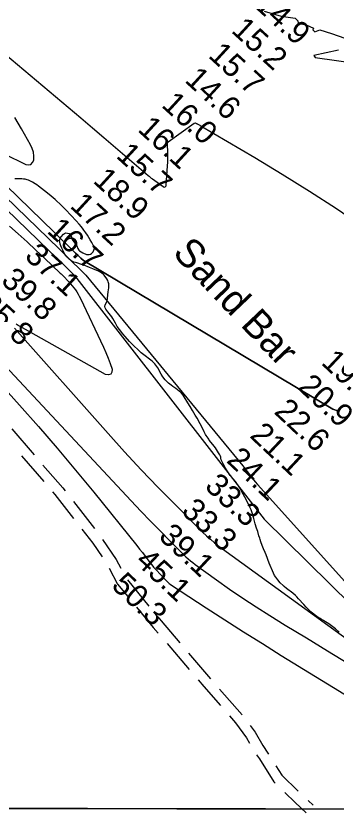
# Model space of a CAD drawing. Extents: x 3192986 to 3230865, y 867483 to 892886.
# Drawn here: x 3215275 to 3216217, y 872862 to 875216 of the extents above; entities that cross this region are included whole.
import ezdxf

# ---------------------------------------------------------------- set-up
doc = ezdxf.new("R2010")
doc.units = 0
for name, color, linetype in [('V-GRID-FRAM', 7, 'Continuous'), ('V-RIVR-EDGE', 7, 'Continuous'), ('V-RIVR-IDEN', 7, 'Continuous'), ('V-RIVR-RANG', 7, 'Continuous'), ('V-ROAD-CNTR', 7, 'Continuous'), ('V-SITE-VEGE', 7, 'Continuous'), ('V-TOPO-DPTH', 7, 'Continuous'), ('V-TOPO-MAJR', 7, 'Continuous'), ('V-TOPO-MINR', 7, 'Continuous')]:
    doc.layers.add(name, color=color, linetype=linetype)

msp = doc.modelspace()

# ---------------------------------------------------------------- linework, layer by layer
at = {"layer": 'V-GRID-FRAM'}
msp.add_lwpolyline([(3197229, 891108.8), (3228580.6, 891049.6), (3228554.1, 872861.6), (3197186.7, 872920.9)], dxfattribs=at)
at = {"layer": 'V-RIVR-EDGE'}
for points in [[(3216003.7, 875229.7), (3216053.6, 875214.8), (3216094.9, 875209), (3216102.3, 875201.2), (3216103.1, 875194.2), (3216127, 875189.4), (3216148.3, 875180.2), (3216146.5, 875174.6), (3216152.6, 875169.3), (3216166.5, 875174.5), (3216200.8, 875164), (3216239.9, 875150)], [(3216221.2, 875115.3), (3216149, 875099.4), (3216153.3, 875093.3), (3216278, 875076.4)]]:
    msp.add_lwpolyline(points, dxfattribs=at)
at = {"layer": 'V-ROAD-CNTR'}
for p, q in [((3215262.6, 874001.9), (3215328, 873926.3)), ((3215290.8, 873923.4), (3215356.2, 873847.7)), ((3215443.6, 873788.4), (3215504.9, 873709.4)), ((3215601.8, 873558.2), (3215665.3, 873481)), ((3215718.4, 873371.1), (3215783.3, 873295)), ((3215781.4, 873343.4), (3215846.3, 873267.3)), ((3215872.7, 873237.2), (3215938.6, 873162.1)), ((3216132.3, 872909.8), (3216147.2, 872896.1))]:
    msp.add_line(p, q, dxfattribs=at)
for points in [[(3215354.1, 873896), (3215412.2, 873828.8), (3215419, 873820)], [(3215382.3, 873817.4), (3215389, 873809.7), (3215444.1, 873738.8)], [(3215468.6, 873707.2), (3215500.4, 873666.3), (3215527.4, 873626.4)], [(3215529, 873677.5), (3215569.2, 873618), (3215582.3, 873593)], [(3215548.7, 873592.6), (3215573.3, 873545.5), (3215603.1, 873509.3)], [(3215628.6, 873478.4), (3215677.9, 873418.5), (3215692.4, 873401.5)], [(3215690.8, 873450.1), (3215700.9, 873437.8), (3215755.5, 873373.8)], [(3215809.2, 873264.6), (3215826.2, 873244.7), (3215874.9, 873189.2)], [(3215901.3, 873159.1), (3215919.7, 873138.2), (3215951.6, 873094.1), (3215960.4, 873078.7)], [(3215962.6, 873130.1), (3215976.8, 873110.4), (3215999.2, 873071.2), (3216014.5, 873049.1), (3216016.5, 873046)], [(3215981.2, 873044.6), (3215989.5, 873032.6), (3216031.7, 872965.2), (3216036, 872961.1)], [(3216037.7, 873012.1), (3216055.3, 872984.2), (3216103.1, 872937.3)], [(3216064.5, 872933.1), (3216094.2, 872904), (3216127, 872874)]]:
    msp.add_lwpolyline(points, dxfattribs=at)
at = {"layer": 'V-SITE-VEGE'}
for p, q in [((3215277.4, 874737.5), (3215271.9, 874737)), ((3215283.6, 874737.5), (3215277.4, 874737.5)), ((3215292.3, 874737.2), (3215283.6, 874737.5)), ((3215297.3, 874736.5), (3215292.3, 874737.2)), ((3215301.6, 874735.7), (3215297.3, 874736.5)), ((3215307.8, 874734.1), (3215301.6, 874735.7)), ((3215311.7, 874732.8), (3215307.8, 874734.1)), ((3215317.6, 874730.5), (3215311.7, 874732.8)), ((3215323.6, 874727.2), (3215317.6, 874730.5)), ((3215330.8, 874722.6), (3215323.6, 874727.2)), ((3215335.6, 874719), (3215330.8, 874722.6)), ((3215340.8, 874715.4), (3215335.6, 874719)), ((3215367.7, 874694.7), (3215340.8, 874715.4)), ((3215377.8, 874686.3), (3215367.7, 874694.7)), ((3215389.6, 874676), (3215377.8, 874686.3)), ((3215408.9, 874658.6), (3215389.6, 874676)), ((3215414.6, 874652.6), (3215408.9, 874658.6)), ((3215420.3, 874647.1), (3215414.6, 874652.6)), ((3215437.2, 874629.4), (3215420.3, 874647.1)), ((3215451.2, 874613.9), (3215437.2, 874629.4)), ((3215460.6, 874603.8), (3215451.2, 874613.9)), ((3215466.7, 874596.4), (3215460.6, 874603.8)), ((3215472, 874589.4), (3215466.7, 874596.4)), ((3215407.3, 874566.9), (3215414.3, 874574.3)), ((3215414.3, 874574.3), (3215417.6, 874576.4)), ((3215417.6, 874576.4), (3215421.2, 874577.9)), ((3215421.2, 874577.9), (3215426.5, 874577.8)), ((3215426.5, 874577.8), (3215430.5, 874576.5)), ((3215430.5, 874576.5), (3215434.7, 874570.2)), ((3215434.7, 874570.2), (3215437.6, 874565.5)), ((3215474.4, 874586.4), (3215472, 874589.4)), ((3215479.9, 874578.4), (3215474.4, 874586.4)), ((3215484.5, 874571.3), (3215479.9, 874578.4)), ((3215493, 874557.5), (3215484.5, 874571.3)), ((3215403, 874555.4), (3215403.4, 874558.5)), ((3215403.3, 874551.7), (3215403, 874555.4)), ((3215404.9, 874545.1), (3215403.3, 874551.7)), ((3215403.4, 874558.5), (3215404.4, 874562.3)), ((3215404.4, 874562.3), (3215407.3, 874566.9)), ((3215406.4, 874540.4), (3215404.9, 874545.1)), ((3215437.6, 874565.5), (3215439, 874560.8)), ((3215439, 874560.8), (3215441.6, 874556.2)), ((3215441.6, 874556.2), (3215451.7, 874542.7)), ((3215497.2, 874549.8), (3215493, 874557.5)), ((3215499.1, 874545.6), (3215497.2, 874549.8)), ((3215501.5, 874541.8), (3215499.1, 874545.6)), ((3215409.4, 874533.1), (3215406.4, 874540.4)), ((3215412, 874527.7), (3215409.4, 874533.1)), ((3215414.6, 874522.7), (3215412, 874527.7)), ((3215418.2, 874516.1), (3215414.6, 874522.7)), ((3215451.7, 874542.7), (3215453.1, 874539.7)), ((3215453.1, 874539.7), (3215456.1, 874532.6)), ((3215456.1, 874532.6), (3215459.3, 874527.6)), ((3215459.3, 874527.6), (3215461.6, 874525.7)), ((3215461.6, 874525.7), (3215471, 874519.5)), ((3215497, 874517.4), (3215501.1, 874522.9)), ((3215501.1, 874522.9), (3215503.3, 874526.9)), ((3215503.5, 874538.2), (3215501.5, 874541.8)), ((3215503.3, 874526.9), (3215504.7, 874530.2)), ((3215504.9, 874533.7), (3215503.5, 874538.2)), ((3215504.7, 874530.2), (3215504.9, 874533.7)), ((3215420.5, 874512.4), (3215418.2, 874516.1)), ((3215422.6, 874509.2), (3215420.5, 874512.4)), ((3215426.6, 874504.6), (3215422.6, 874509.2)), ((3215429.5, 874501.6), (3215426.6, 874504.6)), ((3215436.7, 874496.1), (3215429.5, 874501.6)), ((3215471, 874519.5), (3215481.6, 874515)), ((3215481.6, 874515), (3215484.7, 874514.2)), ((3215484.7, 874514.2), (3215490, 874514.2)), ((3215490, 874514.2), (3215493.6, 874515.7)), ((3215493.6, 874515.7), (3215497, 874517.4)), ((3215441.5, 874493.5), (3215436.7, 874496.1)), ((3215444.9, 874492.4), (3215441.5, 874493.5)), ((3215449.6, 874491.2), (3215444.9, 874492.4)), ((3215453.2, 874490.6), (3215449.6, 874491.2)), ((3215467.4, 874485.5), (3215453.2, 874490.6)), ((3215473.7, 874482.9), (3215467.4, 874485.5)), ((3215483.6, 874479.1), (3215473.7, 874482.9)), ((3215490.5, 874476.2), (3215483.6, 874479.1)), ((3215500.7, 874472.7), (3215490.5, 874476.2)), ((3215517.4, 874465.4), (3215500.7, 874472.7)), ((3215523.6, 874462), (3215517.4, 874465.4)), ((3215526.9, 874459.7), (3215523.6, 874462)), ((3215530.3, 874456.9), (3215526.9, 874459.7)), ((3215533.7, 874453.7), (3215530.3, 874456.9)), ((3215541.8, 874442.7), (3215533.7, 874453.7)), ((3215544.1, 874438.7), (3215541.8, 874442.7)), ((3215545.9, 874434.3), (3215544.1, 874438.7)), ((3215547.3, 874428.3), (3215545.9, 874434.3)), ((3215547.5, 874424.2), (3215547.3, 874428.3)), ((3215544.6, 874395.8), (3215545.5, 874404.9)), ((3215545.5, 874404.9), (3215547.1, 874416.7)), ((3215547.1, 874416.7), (3215547.5, 874424.2)), ((3215542.9, 874378.8), (3215543.9, 874385)), ((3215543.9, 874385), (3215544.6, 874395.8)), ((3215535.9, 874361.5), (3215536.6, 874367.1)), ((3215537, 874357.8), (3215535.9, 874361.5)), ((3215536.6, 874367.1), (3215540.9, 874373.6)), ((3215538.8, 874353.9), (3215537, 874357.8)), ((3215540.9, 874373.6), (3215542.9, 874378.8)), ((3215544.8, 874345.9), (3215538.8, 874353.9)), ((3215548.4, 874341.3), (3215544.8, 874345.9)), ((3215555.9, 874331.4), (3215548.4, 874341.3)), ((3215559.5, 874326.1), (3215555.9, 874331.4)), ((3215566.6, 874312.9), (3215559.5, 874326.1)), ((3215572.2, 874303.4), (3215566.6, 874312.9)), ((3215579, 874293.9), (3215572.2, 874303.4)), ((3215588.9, 874281.5), (3215579, 874293.9)), ((3215595.5, 874273.6), (3215588.9, 874281.5)), ((3215608.3, 874259.2), (3215595.5, 874273.6)), ((3215617.4, 874249.5), (3215608.3, 874259.2)), ((3215636.3, 874231.2), (3215617.4, 874249.5)), ((3215642.5, 874225.7), (3215636.3, 874231.2)), ((3215650.1, 874219.4), (3215642.5, 874225.7)), ((3215670.3, 874204.3), (3215650.1, 874219.4)), ((3215674.3, 874201), (3215670.3, 874204.3)), ((3215679.1, 874196.6), (3215674.3, 874201)), ((3215682.3, 874193.4), (3215679.1, 874196.6)), ((3215691.3, 874181.6), (3215682.3, 874193.4)), ((3215701.2, 874163.1), (3215691.3, 874181.6)), ((3215706.1, 874155.1), (3215701.2, 874163.1)), ((3215712.7, 874146.1), (3215706.1, 874155.1)), ((3215717.4, 874141.4), (3215712.7, 874146.1)), ((3215722.7, 874136.8), (3215717.4, 874141.4)), ((3215730.4, 874130.5), (3215722.7, 874136.8)), ((3215735, 874127), (3215730.4, 874130.5)), ((3215744.5, 874120.6), (3215735, 874127)), ((3215754.2, 874113.3), (3215744.5, 874120.6)), ((3215758.6, 874109.5), (3215754.2, 874113.3)), ((3215761.2, 874106.9), (3215758.6, 874109.5)), ((3215765.2, 874101.3), (3215761.2, 874106.9)), ((3215771.9, 874091.1), (3215765.2, 874101.3)), ((3215776.3, 874083.4), (3215771.9, 874091.1)), ((3215784.2, 874070.4), (3215776.3, 874083.4)), ((3215785.8, 874067.6), (3215784.2, 874070.4)), ((3215793, 874056), (3215785.8, 874067.6)), ((3215800.8, 874042.7), (3215793, 874056)), ((3215806.6, 874034), (3215800.8, 874042.7)), ((3215815.5, 874017.3), (3215806.6, 874034)), ((3215824.1, 874000.1), (3215815.5, 874017.3)), ((3215826.9, 873993.8), (3215824.1, 874000.1)), ((3215831.2, 873986.1), (3215826.9, 873993.8)), ((3215833.5, 873982.3), (3215831.2, 873986.1)), ((3215838.6, 873974.5), (3215833.5, 873982.3)), ((3215840.6, 873971.9), (3215838.6, 873974.5)), ((3215842.3, 873969.4), (3215840.6, 873971.9)), ((3215852.5, 873956.5), (3215842.3, 873969.4)), ((3215860.2, 873946.1), (3215852.5, 873956.5)), ((3215869.8, 873931.6), (3215860.2, 873946.1)), ((3215873.3, 873925.9), (3215869.8, 873931.6)), ((3215875.2, 873922.3), (3215873.3, 873925.9)), ((3215876.3, 873919.2), (3215875.2, 873922.3)), ((3215876.5, 873915.7), (3215876.3, 873919.2)), ((3215877.2, 873911.4), (3215876.5, 873915.7)), ((3215878.7, 873907.5), (3215877.2, 873911.4)), ((3215883.2, 873899.5), (3215878.7, 873907.5)), ((3215886.6, 873892.9), (3215883.2, 873899.5)), ((3215887.9, 873890.1), (3215886.6, 873892.9)), ((3215903.9, 873865.4), (3215887.9, 873890.1)), ((3215918.9, 873847.4), (3215903.9, 873865.4)), ((3215923.4, 873841.3), (3215918.9, 873847.4)), ((3215930, 873831.5), (3215923.4, 873841.3)), ((3215933.5, 873825.5), (3215930, 873831.5)), ((3215936.6, 873819.5), (3215933.5, 873825.5)), ((3215946.8, 873801.2), (3215936.6, 873819.5)), ((3215957.9, 873780.7), (3215946.8, 873801.2)), ((3215961.6, 873772.3), (3215957.9, 873780.7)), ((3215965, 873764.1), (3215961.6, 873772.3)), ((3215969.4, 873752.4), (3215965, 873764.1)), ((3215971.6, 873745.2), (3215969.4, 873752.4)), ((3215973.4, 873738.3), (3215971.6, 873745.2)), ((3215977, 873723.4), (3215973.4, 873738.3)), ((3215981.3, 873710.2), (3215977, 873723.4)), ((3215982.7, 873705.1), (3215981.3, 873710.2)), ((3215984.4, 873700.5), (3215982.7, 873705.1)), ((3215988.2, 873687.9), (3215984.4, 873700.5)), ((3215990.7, 873681), (3215988.2, 873687.9)), ((3215991.5, 873677.1), (3215990.7, 873681)), ((3215993.5, 873670.4), (3215991.5, 873677.1)), ((3215997.7, 873659), (3215993.5, 873670.4)), ((3216001.4, 873649.9), (3215997.7, 873659)), ((3216006.1, 873638.9), (3216001.4, 873649.9)), ((3216008.9, 873631.7), (3216006.1, 873638.9)), ((3216017.8, 873607.9), (3216008.9, 873631.7)), ((3216030.7, 873577.9), (3216017.8, 873607.9)), ((3216034.2, 873571.5), (3216030.7, 873577.9)), ((3216037.3, 873566), (3216034.2, 873571.5)), ((3216043.1, 873558.3), (3216037.3, 873566)), ((3216050.6, 873550), (3216043.1, 873558.3)), ((3216059, 873541.5), (3216050.6, 873550)), ((3216061.9, 873538.9), (3216059, 873541.5)), ((3216069.4, 873532.8), (3216061.9, 873538.9)), ((3216087.6, 873519.4), (3216069.4, 873532.8)), ((3216095.9, 873512.2), (3216087.6, 873519.4)), ((3216099.8, 873508.1), (3216095.9, 873512.2)), ((3216104.6, 873502.5), (3216099.8, 873508.1)), ((3216120.2, 873485.7), (3216104.6, 873502.5)), ((3216126.6, 873478.5), (3216120.2, 873485.7)), ((3216140.6, 873464.3), (3216126.6, 873478.5)), ((3216145.6, 873460.1), (3216140.6, 873464.3)), ((3216157.9, 873450.6), (3216145.6, 873460.1)), ((3216162.2, 873447.7), (3216157.9, 873450.6)), ((3216165.8, 873445.4), (3216162.2, 873447.7)), ((3216170.7, 873442.8), (3216165.8, 873445.4)), ((3216177.7, 873438.6), (3216170.7, 873442.8)), ((3216183.5, 873434.9), (3216177.7, 873438.6)), ((3216193.2, 873429.1), (3216183.5, 873434.9)), ((3216201.5, 873423.3), (3216193.2, 873429.1)), ((3216212.9, 873414.3), (3216201.5, 873423.3)), ((3216223.6, 873404.7), (3216212.9, 873414.3)), ((3214790, 872887.6), (3216848.6, 872883.7))]:
    msp.add_line(p, q, dxfattribs=at)
at = {"layer": 'V-TOPO-DPTH'}
msp.add_lwpolyline([(3216218.4, 874054.7), (3216215.7, 874055.8), (3216211.2, 874057.7), (3216208.1, 874059.1), (3216205, 874060.4), (3215472.7, 874497), (3215465.1, 874504.1), (3215457.5, 874511.3), (3215449.9, 874518.5), (3215442.4, 874525.7), (3215387, 874579.8), (3215351.7, 874614.1), (3215316.5, 874648.5), (3215281.3, 874682.8), (3215246.2, 874717.1)], dxfattribs=at)
at = {"layer": 'V-TOPO-MAJR'}
for points in [[(3215255.8, 874598.3), (3215281.7, 874575), (3215307.5, 874551.5), (3215333.1, 874527.7), (3215358.5, 874503.8), (3215405, 874459.7), (3215407, 874457.7), (3215409, 874455.7), (3215411.1, 874453.7), (3215413, 874451.7), (3215430.3, 874433.9), (3215435.3, 874428.5), (3215440.2, 874422.9), (3215444.7, 874417), (3215449.1, 874411), (3215453.1, 874404.8), (3215456.9, 874398.4), (3215460.5, 874391.9), (3215463.8, 874385.3), (3215531.8, 874242.2), (3215538.9, 874226.4), (3215545.6, 874210.4), (3215551.6, 874194.2), (3215557.3, 874177.8), (3215556.2, 874169.1), (3215552.9, 874163), (3215546.3, 874161), (3215537.6, 874161.7), (3215286.9, 874302.6), (3215280.9, 874306), (3215274.9, 874309.5)], [(3215270, 874297.9), (3215545.1, 873988.1), (3215593.4, 873934.6), (3215642.4, 873881.8), (3215692.4, 873829.8), (3215743, 873778.5), (3215822.7, 873699), (3215834.2, 873688.1), (3215845.9, 873677.6), (3215858, 873667.6), (3215870.5, 873657.9), (3216549.8, 873164.8), (3216569.9, 873147.5), (3216590, 873130.2), (3216610.3, 873113.1), (3216630.5, 873096), (3216882.8, 872883.6)]]:
    msp.add_lwpolyline(points, dxfattribs=at)
at = {"layer": 'V-TOPO-MINR'}
for points in [[(3215111.4, 875214.5), (3215464.8, 874916.3), (3215499, 874887.4), (3215533, 874858.4), (3215567, 874829.3), (3215600.9, 874800.1), (3215662.4, 874747), (3215665.5, 874744.4), (3215668.7, 874741.8), (3215672, 874739.3), (3215675.3, 874736.8), (3215706.5, 874714.2), (3215709.4, 874713), (3215712.6, 874713.3), (3215713.9, 874714.1), (3215715, 874715), (3215715.7, 874716.3), (3215716.1, 874717.8), (3215719.9, 874775.6), (3215720.4, 874786.1), (3215720.7, 874796.7), (3215720.6, 874807.2), (3215720.3, 874817.7), (3215719.4, 874836.2), (3215719.4, 874837.5), (3215719.6, 874841.5), (3215721.1, 874844.8), (3215722, 874845.6), (3215798.3, 874900.6), (3215799.3, 874901.1), (3215801.4, 874901.3), (3215804.7, 874900.1), (3215805.7, 874899.5), (3215806.8, 874899), (3215810.6, 874896.9), (3215814.5, 874894.8), (3215815.7, 874894), (3215975.9, 874799.9), (3216056.6, 874751.2), (3216136.6, 874701.2), (3216215.4, 874649.5), (3216293.4, 874596.6)], [(3214960.6, 874923.9), (3215403.5, 874495.4), (3215414.3, 874484.8), (3215425.1, 874474.2), (3215435.8, 874463.4), (3215446.4, 874452.6), (3216003.3, 873736.7), (3216580.5, 873167.9), (3216592.2, 873156.8), (3216604.1, 873145.9), (3216616.1, 873135.1), (3216628.3, 873124.5), (3216755.9, 873014.8), (3216831.9, 872949.3), (3216907.7, 872883.7), (3216907.9, 872883.6)], [(3215240, 874810.4), (3215303.5, 874779.1), (3215311.8, 874778.1), (3215318.8, 874779.5), (3215323.7, 874784.7), (3215327.2, 874792.3), (3215327.3, 874803.9), (3215325.9, 874815.3), (3215322.6, 874826.2), (3215317.8, 874836.8), (3215291.1, 874884.1), (3215271.1, 874917.6)], [(3215246.2, 874717.1), (3215281.3, 874682.8), (3215316.5, 874648.5), (3215351.7, 874614.1), (3215387, 874579.8), (3215442.4, 874525.7), (3215449.9, 874518.5), (3215457.5, 874511.3), (3215465.1, 874504.1), (3215472.7, 874497), (3216205, 874060.4), (3216208.1, 874059.1), (3216211.2, 874057.7), (3216215.7, 874055.8), (3216218.4, 874054.7)], [(3215243.1, 874685.4), (3215402, 874531), (3215421.6, 874511.8), (3215441.1, 874492.5), (3215460.4, 874473.1), (3215479.6, 874453.5), (3215940.4, 873893.6), (3215946.3, 873885.7), (3215977.1, 873846.7), (3215983.5, 873838.8), (3216460.9, 873309), (3216511.8, 873258.2), (3216603.3, 873168.8), (3216609, 873163.3), (3216614.8, 873157.9), (3216620.8, 873152.5), (3216626.7, 873147.3), (3216692.6, 873090.3), (3216731.6, 873056.6), (3216770.5, 873022.9), (3216809.5, 872989.3), (3216848.5, 872955.6), (3216931.8, 872883.5)], [(3215229.7, 874202.4), (3215612.9, 873790.4), (3215641.2, 873760.4), (3215669.7, 873730.7), (3215698.6, 873701.2), (3215727.7, 873672.1), (3215773.9, 873626.4), (3215780.2, 873620.4), (3215786.8, 873614.6), (3215793.6, 873609.1), (3215800.5, 873603.8), (3215863, 873558.7), (3215901.7, 873531.4), (3215940.7, 873504.7), (3215980.3, 873478.8), (3216020.2, 873453.6), (3216065.4, 873425.7), (3216127.5, 873387.6), (3216189.6, 873349.6), (3216252, 873311.9)], [(3215209, 874156.5), (3215284.7, 874072.3), (3215340.5, 874009.3), (3215395.7, 873945.6), (3215449.7, 873881.1), (3215503.1, 873816), (3215629.3, 873659.7), (3215637.7, 873649.1), (3215646, 873638.5), (3215654.2, 873627.7), (3215662.3, 873616.9), (3215670.5, 873606.2), (3215679, 873595.7), (3215688, 873585.6), (3215697.2, 873575.7), (3215718.4, 873553.8), (3215721.4, 873551), (3215724.5, 873548.2), (3215727.8, 873545.7), (3215731.2, 873543.3), (3215833.4, 873476.5), (3215888.1, 873441), (3215943.1, 873405.8), (3215998.3, 873371.1), (3216053.7, 873336.6), (3216273, 873201.5)]]:
    msp.add_lwpolyline(points, dxfattribs=at)

# ---------------------------------------------------------------- texts
at = {"layer": 'V-RIVR-IDEN'}
msp.add_text('Sand Bar', height=83, rotation=313.5354, dxfattribs=at).set_placement((3215731.7, 874516.6))
at = {"layer": 'V-RIVR-RANG'}
for s, rotation, p in [('14.9', 317.4292, (3215971.6, 875243.7)), ('15.2', 317.4292, (3215904.1, 875169.9)), ('15.7', 317.4292, (3215836.5, 875096.3)), ('14.6', 317.4292, (3215767.5, 875023.9)), ('16.0', 317.4292, (3215699, 874950.9)), ('16.1', 317.4292, (3215629.2, 874879.3)), ('15.7', 317.4292, (3215565.9, 874801.7)), ('18.9', 317.4292, (3215498, 874728.2)), ('17.2', 317.4292, (3215430.6, 874654.4)), ('16.7', 317.4292, (3215362.9, 874580.7)), ('37.1', 317.2883, (3215297.2, 874505.8)), ('39.8', 317.2883, (3215227.8, 874433.7)), ('35.8', 317.2883, (3215160.1, 874360.1)), ('19.5', 316.7217, (3216168, 874194.2)), ('20.9', 316.7217, (3216099.3, 874121.5)), ('22.6', 316.7217, (3216029.8, 874049.7)), ('21.1', 316.7217, (3215958.4, 873979.5)), ('24.1', 316.7217, (3215890, 873906.6)), ('33.3', 316.6783, (3215825.8, 873829.7)), ('33.3', 316.6783, (3215757.4, 873756.8)), ('39.1', 316.6783, (3215690.7, 873682.3)), ('45.1', 316.6783, (3215622.3, 873609.4)), ('50.3', 316.6783, (3215552.1, 873538.1))]:
    msp.add_text(s, height=67, rotation=rotation, dxfattribs=at).set_placement(p)

doc.saveas('drawing.dxf')
